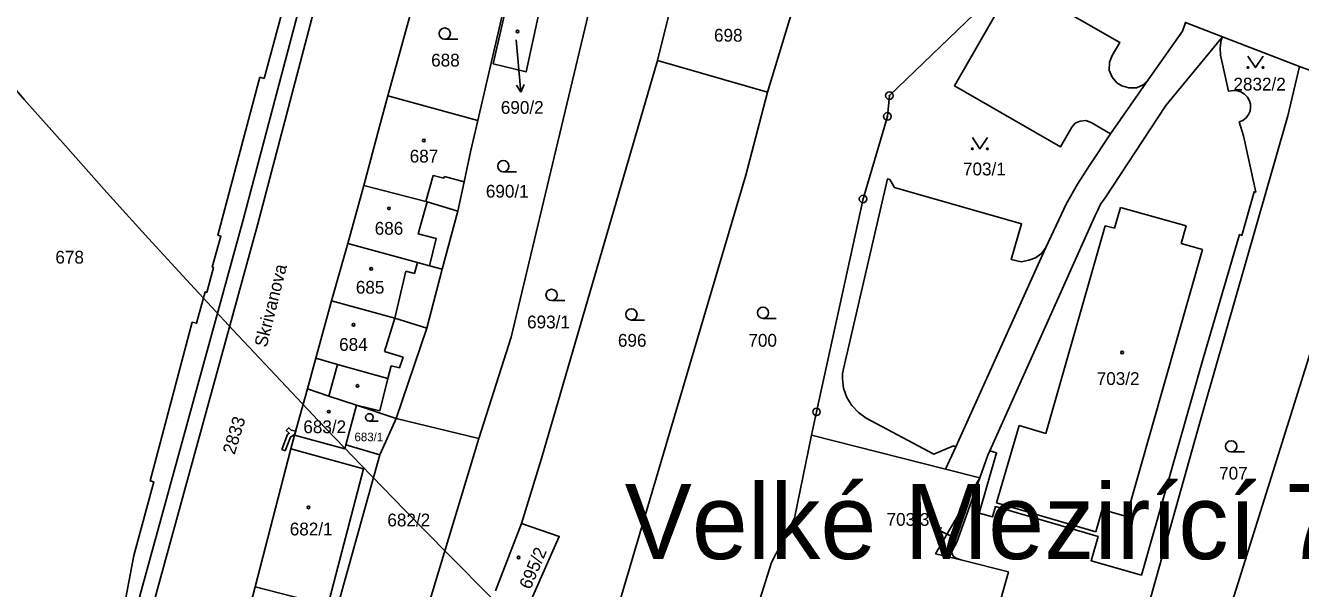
# Model space of a CAD drawing. Extents: x -644096 to -634268, y -1141430 to -1133463.
# Drawn here: x -639719.5 to -639550.1, y -1138030 to -1137955.1 of the extents above; entities that cross this region are included whole.
import ezdxf

# ---------------------------------------------------------------- set-up
doc = ezdxf.new("R2010")
doc.units = 0
for name, color, linetype in [('_CIVIL_CONSTRUCTION', 7, 'Continuous'), ('B_Hranice _3D', 7, 'Continuous'), ('M_Svah_Nasyp', 7, 'Continuous'), ('M_Svah_Zarez', 7, 'Continuous'), ('spodek_zarez', 7, 'Continuous'), ('svrsek_osa_sjezdy', 7, 'Continuous'), ('svrsek_osa_terminal_VRT', 7, 'Continuous'), ('svrsek_osa_VRT', 7, 'Continuous'), ('svrsek_popisy_VRT', 7, 'Continuous'), ('terminal_VRT', 7, 'Continuous')]:
    doc.layers.add(name, color=color, linetype=linetype)

msp = doc.modelspace()

# ---------------------------------------------------------------- linework, layer by layer
at = {"layer": '_CIVIL_CONSTRUCTION'}
for centre, radius in [((-639604.71, -1137964.44), 0.5), ((-639604.71, -1137964.44), 0.0303), ((-639604.97, -1137967.2), 0.5), ((-639604.97, -1137967.2), 0.0303), ((-639608.21, -1137978.19), 0.5), ((-639608.21, -1137978.19), 0.0303), ((-639614.39, -1138006.5), 0.5), ((-639614.39, -1138006.5), 0.0303)]:
    msp.add_circle(centre, radius, dxfattribs=at)
at = {"layer": 'B_Hranice _3D'}
for points in [[(-639743.68, -1137903.31), (-639716.61, -1137912.13), (-639698.21, -1137918.34), (-639691.04, -1137920.62), (-639680.89, -1137924.16), (-639675.67, -1137925.46), (-639676.02, -1137926.63), (-639676.41, -1137927.91), (-639682.01, -1137948.4), (-639690.58, -1137980.97), (-639705.69, -1138036), (-639711.76, -1138059.28), (-639713.43, -1138059.58), (-639715.3, -1138061.06), (-639715.94, -1138061.2), (-639729.17, -1138057.92)], [(-639603.1, -1138095.73), (-639602.79, -1138094.61), (-639632.18, -1138085.17), (-639655.14, -1138079.06), (-639658.58, -1138077.83), (-639677.53, -1138072.26), (-639686.3, -1138070.19), (-639695.86, -1138067.13), (-639695.12, -1138064.21), (-639699.43, -1138062.98), (-639700.57, -1138062.65), (-639701.72, -1138060.89), (-639709.54, -1138058.89), (-639703.75, -1138036.52), (-639688.64, -1137981.49), (-639680.07, -1137948.92)]]:
    msp.add_lwpolyline(points, dxfattribs=at)
for points in [[(-639597.24, -1138014.12), (-639592.67, -1138015.28), (-639591.63, -1138012.28), (-639591.37, -1138011.68), (-639577.36, -1137980.39), (-639577.04, -1137979.78), (-639576.64, -1137978.87), (-639576.03, -1137978.05), (-639567.98, -1137965.76), (-639560.44, -1137956.6), (-639565.37, -1137954.7), (-639565.46, -1137955), (-639565.77, -1137955.85), (-639570.31, -1137962.34), (-639575.33, -1137969.5), (-639578.13, -1137973.72), (-639579.71, -1137976.23), (-639581.16, -1137978.81), (-639583.91, -1137984.64), (-639595.88, -1138011.15)], [(-639684.98, -1138011.69), (-639684.3, -1138009.87), (-639683.71, -1138009.49), (-639683.6, -1138009.09), (-639684.19, -1138008.92), (-639684.52, -1138008.61), (-639684.86, -1138008.97), (-639684.45, -1138009.36), (-639684.7, -1138009.53), (-639685.44, -1138011.51)]]:
    msp.add_lwpolyline(points, close=True, dxfattribs=at)
at = {"layer": 'M_Svah_Nasyp'}
for p, q in [((-639666.3, -1137978.52), (-639665.33, -1137975.06)), ((-639663.9, -1137975.43), (-639665.33, -1137975.06)), ((-639663.9, -1137975.43), (-639663.84, -1137975.19)), ((-639663.84, -1137975.19), (-639661.22, -1137975.89)), ((-639574.78, -1137982.06), (-639574, -1137979.32)), ((-639574, -1137979.32), (-639565.27, -1137981.78)), ((-639583.93, -1138009.37), (-639576.02, -1137981.75)), ((-639576.02, -1137981.75), (-639574.78, -1137982.06)), ((-639565.27, -1137981.78), (-639565.91, -1137984.09)), ((-639565.91, -1137984.09), (-639563.09, -1137984.9)), ((-639563.09, -1137984.9), (-639573.2, -1138020.44)), ((-639670.44, -1137994.04), (-639668.95, -1137987.79)), ((-639667.83, -1137988.11), (-639668.95, -1137987.79)), ((-639667.83, -1137988.11), (-639667.41, -1137986.63)), ((-639671.82, -1137998.48), (-639670.44, -1137994.04)), ((-639678.04, -1138000.19), (-639680.93, -1137999.38)), ((-639671.82, -1137998.48), (-639669.33, -1137999.25)), ((-639669.33, -1137999.25), (-639669.82, -1138000.67)), ((-639679.18, -1138004.41), (-639678.04, -1138000.19)), ((-639671.35, -1138002.06), (-639678.04, -1138000.19)), ((-639670.9, -1138000.38), (-639671.35, -1138002.06)), ((-639669.82, -1138000.67), (-639670.9, -1138000.38)), ((-639672.41, -1138006.35), (-639671.35, -1138002.06)), ((-639675.53, -1138005.63), (-639672.41, -1138006.35)), ((-639590.47, -1138018.61), (-639587.47, -1138008.33)), ((-639587.47, -1138008.33), (-639583.93, -1138009.37)), ((-639684.25, -1138011.44), (-639674.61, -1138014.1)), ((-639679.33, -1138032.28), (-639674.61, -1138014.1)), ((-639577.28, -1138022.47), (-639590.47, -1138018.61)), ((-639576.41, -1138019.5), (-639577.28, -1138022.47)), ((-639573.2, -1138020.44), (-639576.41, -1138019.5)), ((-639689, -1138029.77), (-639679.33, -1138032.28))]:
    msp.add_line(p, q, dxfattribs=at)
msp.add_lwpolyline([(-639666.15, -1137978.57), (-639667.33, -1137982.83), (-639664.93, -1137983.44), (-639665.84, -1137987.06)], dxfattribs=at)
at = {"layer": 'M_Svah_Zarez'}
for centre in [(-639654.12, -1137955.91), (-639666.58, -1137970.4), (-639671.21, -1137979.44), (-639673.58, -1137987.47), (-639675.91, -1137994.92), (-639573.78, -1137998.62), (-639675.39, -1138003.06), (-639679.21, -1138006.48), (-639681.91, -1138019.21), (-639653.98, -1138025.88)]:
    msp.add_circle(centre, 0.175, dxfattribs=at)
at = {"layer": 'spodek_zarez'}
msp.add_circle((-638683.07, -1137056.85), 1378.08, dxfattribs=at)
at = {"layer": 'svrsek_osa_sjezdy'}
for p, q in [((-639663.79, -1137956.93), (-639662.04, -1137956.93)), ((-639656.01, -1137974.57), (-639654.26, -1137974.57)), ((-639649.6, -1137991.7), (-639647.85, -1137991.7)), ((-639638.99, -1137994.29), (-639637.24, -1137994.29)), ((-639621.5, -1137994.07), (-639619.75, -1137994.07)), ((-639673.81, -1138007.75), (-639672.63, -1138007.75)), ((-639559.28, -1138011.84), (-639557.53, -1138011.84))]:
    msp.add_line(p, q, dxfattribs=at)
for points in [[(-639557.05, -1137959.2), (-639556.05, -1137960.7), (-639555.05, -1137959.2)], [(-639593.68, -1137970.02), (-639592.68, -1137971.52), (-639591.68, -1137970.02)]]:
    msp.add_lwpolyline(points, dxfattribs=at)
for centre, radius in [((-639663.79, -1137956.18), 0.75), ((-639557.05, -1137960.7), 0.1), ((-639555.05, -1137960.7), 0.1), ((-639593.68, -1137971.52), 0.1), ((-639591.68, -1137971.52), 0.1), ((-639656.01, -1137973.82), 0.75), ((-639649.6, -1137990.95), 0.75), ((-639638.99, -1137993.54), 0.75), ((-639621.5, -1137993.32), 0.75), ((-639673.81, -1138007.25), 0.502), ((-639559.28, -1138011.09), 0.75)]:
    msp.add_circle(centre, radius, dxfattribs=at)
at = {"layer": 'svrsek_osa_terminal_VRT'}
msp.add_arc((-642050.26, -1145189.6), 8802.25, 41.413152, 75.317049, dxfattribs=at)
at = {"layer": 'svrsek_popisy_VRT'}
for p, q in [((-639654.31, -1137957.03), (-639653.93, -1137961)), ((-639653.93, -1137961), (-639653.67, -1137963.99)), ((-639653.67, -1137963.99), (-639654.26, -1137963.04)), ((-639653.67, -1137963.99), (-639653.26, -1137962.95)), ((-639598.77, -1138021.98), (-639597.75, -1138021.95)), ((-639596.29, -1138023.13), (-639598.77, -1138021.98)), ((-639598.77, -1138021.98), (-639598.13, -1138022.77))]:
    msp.add_line(p, q, dxfattribs=at)
at = {"layer": 'terminal_VRT'}
for p, q in [((-639666.66, -1137947.3), (-639671.34, -1137964.47)), ((-639659.4, -1137967.74), (-639655.06, -1137948.98)), ((-639633.45, -1137951.34), (-639635.53, -1137959.76)), ((-639620.91, -1137963.96), (-639617.04, -1137951.2)), ((-639560.44, -1137956.6), (-639565.37, -1137954.7)), ((-639560.44, -1137956.6), (-639550.19, -1137960.56)), ((-639620.91, -1137963.96), (-639635.53, -1137959.76)), ((-639538.25, -1137964.93), (-639550.19, -1137960.56)), ((-639659.4, -1137967.74), (-639671.34, -1137964.47)), ((-639674.53, -1137976.4), (-639676.69, -1137984.11)), ((-639664.13, -1137987.52), (-639662.07, -1137979.83)), ((-639676.69, -1137984.11), (-639678.83, -1137991.75)), ((-639666.16, -1137995.37), (-639664.13, -1137987.52)), ((-639670.25, -1138007.39), (-639666.16, -1137995.37)), ((-639682.05, -1138003.46), (-639683.74, -1138009.59)), ((-639675.53, -1138005.63), (-639676.95, -1138010.91)), ((-639670.25, -1138007.39), (-639675.53, -1138005.63)), ((-639670.25, -1138007.39), (-639672.44, -1138012.22)), ((-639659.28, -1138010.03), (-639670.25, -1138007.39)), ((-639615.04, -1138009.62), (-639597.24, -1138014.12)), ((-639672.44, -1138012.22), (-639676.95, -1138010.91)), ((-639666.17, -1138032.94), (-639659.28, -1138010.03)), ((-639679.22, -1138036.65), (-639672.44, -1138012.22)), ((-639597.24, -1138014.12), (-639592.67, -1138015.28)), ((-639653.6, -1138021.36), (-639657.04, -1138030.33))]:
    msp.add_line(p, q, dxfattribs=at)
for points in [[(-639615.04, -1138009.62), (-639614.39, -1138006.5), (-639608.21, -1137978.19), (-639604.97, -1137967.2), (-639604.71, -1137964.44), (-639593.39, -1137953.54), (-639590.42, -1137950.99), (-639607.62, -1137943.81)], [(-639684, -1137948.08), (-639685.14, -1137952.3), (-639687.8, -1137962.14), (-639688.35, -1137961.99), (-639693.93, -1137982.99), (-639693.55, -1137983.15), (-639694.7, -1137987.27), (-639694.51, -1137987.32), (-639695.43, -1137990.61), (-639695.64, -1137990.55), (-639696.8, -1137994.72), (-639697.34, -1137994.58), (-639702.94, -1138015.69), (-639702.47, -1138015.81), (-639705.13, -1138025.61), (-639706.03, -1138030.55), (-639706.81, -1138034.84)], [(-639643.98, -1137950.5), (-639654.95, -1137996.56), (-639659.28, -1138010.03)], [(-639597.24, -1138014.12), (-639595.88, -1138011.15), (-639596.17, -1138011.02), (-639598.79, -1138012.14), (-639607.81, -1138007.34), (-639608.8, -1138006.6), (-639609.71, -1138005.66), (-639610.36, -1138004.59), (-639610.81, -1138003.36), (-639610.94, -1138002.12), (-639610.92, -1138001.43), (-639610.82, -1138000.79), (-639604.96, -1137975.53), (-639604.65, -1137975.6), (-639604.03, -1137976.68), (-639587.14, -1137981.5), (-639588.51, -1137986.25), (-639587.2, -1137986.53), (-639586.19, -1137986.33), (-639585.29, -1137986.01), (-639584.48, -1137985.42), (-639583.91, -1137984.64), (-639581.16, -1137978.81), (-639579.71, -1137976.23), (-639578.13, -1137973.72), (-639575.33, -1137969.5), (-639577.9, -1137968.02), (-639578.61, -1137967.77), (-639579.33, -1137967.82), (-639580, -1137968.11), (-639580.48, -1137968.65), (-639581.97, -1137971.26), (-639596.06, -1137963.14), (-639588.1, -1137949.31), (-639574.09, -1137957.37), (-639575.1, -1137959.12), (-639575.44, -1137960.01), (-639575.5, -1137961.04), (-639575.12, -1137961.98), (-639574.47, -1137962.75), (-639573.8, -1137963.12), (-639572.87, -1137963.42), (-639571.88, -1137963.39), (-639571, -1137963.02), (-639570.31, -1137962.34), (-639565.77, -1137955.85), (-639565.46, -1137955)], [(-639657.36, -1137960.23), (-639652.99, -1137961.29), (-639650.92, -1137951.88), (-639655.22, -1137950.92), (-639657.36, -1137960.23)], [(-639592.67, -1138015.28), (-639591.63, -1138012.28), (-639591.37, -1138011.68), (-639590.46, -1138011.95), (-639592.77, -1138019.96), (-639591.02, -1138020.48), (-639590.6, -1138019.1), (-639576.96, -1138023.08), (-639577.9, -1138026.32), (-639571.21, -1138028.21), (-639563.01, -1137999.4), (-639558.16, -1137982.92), (-639557.87, -1137983.03), (-639556.24, -1137977.22), (-639556.02, -1137977.27), (-639557.65, -1137969.79), (-639558.21, -1137967.94), (-639557.72, -1137967.74), (-639557.27, -1137967.4), (-639556.96, -1137966.97), (-639556.77, -1137966.52), (-639556.71, -1137966.04), (-639556.73, -1137965.57), (-639556.86, -1137965.15), (-639557.1, -1137964.64), (-639557.49, -1137964.23), (-639557.99, -1137963.95), (-639558.45, -1137963.82), (-639558.92, -1137963.74), (-639559.63, -1137963.85), (-639560.7, -1137959.04), (-639560.73, -1137958.08), (-639560.62, -1137957.07), (-639560.44, -1137956.6)], [(-639635.53, -1137959.76), (-639650.94, -1138012.7), (-639653.6, -1138021.36)], [(-639550.19, -1137960.56), (-639551.75, -1137967.13), (-639562.92, -1138006.05), (-639563.36, -1138007.6), (-639575.07, -1138049.28)], [(-639641.58, -1138035.3), (-639623.79, -1137975), (-639620.91, -1137963.96)], [(-639671.34, -1137964.47), (-639672.46, -1137968.56), (-639674.53, -1137976.4)], [(-639562.6, -1138042.81), (-639548.58, -1137998.01), (-639540.41, -1137971.86), (-639538.25, -1137964.93)], [(-639662.07, -1137979.83), (-639661.22, -1137975.89), (-639660.36, -1137971.91), (-639659.4, -1137967.74)], [(-639662.07, -1137979.83), (-639666.15, -1137978.57), (-639666.3, -1137978.52), (-639674.53, -1137976.4)], [(-639664.13, -1137987.52), (-639665.84, -1137987.06), (-639667.41, -1137986.63), (-639676.69, -1137984.11)], [(-639678.83, -1137991.75), (-639680.93, -1137999.38), (-639682.05, -1138003.46)], [(-639666.16, -1137995.37), (-639670.44, -1137994.04), (-639678.83, -1137991.75)], [(-639675.53, -1138005.63), (-639679.18, -1138004.41), (-639682.05, -1138003.46)], [(-639683.74, -1138009.59), (-639684.25, -1138011.44), (-639689, -1138029.77), (-639690.49, -1138035.58)], [(-639676.95, -1138010.91), (-639677.09, -1138011.42), (-639682.29, -1138009.99), (-639683.74, -1138009.59)], [(-639622.72, -1138033.98), (-639620.38, -1138026.55), (-639617.33, -1138020.65), (-639615.04, -1138009.62)], [(-639595.21, -1138026.21), (-639598.57, -1138025.37), (-639592.67, -1138015.28)], [(-639592.67, -1138015.28), (-639595.76, -1138023.84), (-639596.35, -1138025), (-639596.42, -1138025.25), (-639596.22, -1138025.68), (-639595.82, -1138025.98), (-639595.21, -1138026.21)], [(-639652.26, -1138031.43), (-639648.58, -1138023.08), (-639653.6, -1138021.36)], [(-639595.21, -1138026.21), (-639588.89, -1138027.8), (-639592.71, -1138041.51), (-639592.89, -1138041.47), (-639593.07, -1138042.2), (-639593.57, -1138044.29), (-639593.79, -1138045.21)]]:
    msp.add_lwpolyline(points, dxfattribs=at)

# ---------------------------------------------------------------- texts
at = {"layer": 'svrsek_osa_VRT'}
for s, height, p in [('698', 1.7, (-639628.01, -1137957.26)), ('688', 1.7, (-639665.6, -1137960.57)), ('2832/2', 1.7, (-639558.98, -1137963.76)), ('690/2', 1.7, (-639656.34, -1137966.86)), ('687', 1.7, (-639668.45, -1137973.34)), ('703/1', 1.7, (-639594.92, -1137975.05)), ('690/1', 1.7, (-639658.33, -1137978.01)), ('686', 1.7, (-639673.1, -1137982.94)), ('678', 1.7, (-639715.54, -1137986.78)), ('685', 1.7, (-639675.61, -1137990.78)), ('693/1', 1.7, (-639652.85, -1137995.4)), ('696', 1.7, (-639640.78, -1137997.84)), ('700', 1.7, (-639623.44, -1137997.84)), ('684', 1.7, (-639677.83, -1137998.39)), ('703/2', 1.7, (-639577.15, -1138002.93)), ('683/2', 1.7, (-639682.59, -1138009.34)), ('683/1', 1.14, (-639675.79, -1138010.41)), ('707', 1.7, (-639560.88, -1138015.52)), ('682/2', 1.7, (-639671.42, -1138021.74)), ('703/3', 1.7, (-639605.08, -1138021.66)), ('682/1', 1.7, (-639684.39, -1138022.94))]:
    msp.add_text(s, height=height, dxfattribs=at).set_placement(p)
for s, rotation, p in [('2833', 73, (-639691.73, -1138012.28)), ('695/2', 67, (-639652.41, -1138030.23))]:
    msp.add_text(s, height=1.7, rotation=rotation, dxfattribs=at).set_placement(p)
at = {"layer": 'svrsek_popisy_VRT'}
msp.add_text('Skrivanova', height=1.7, rotation=76, dxfattribs=at).set_placement((-639687.47, -1137998.01))
msp.add_text('Velké Mezirící 779091', height=10, dxfattribs=at).set_placement((-639639.88, -1138026.09))

doc.saveas('drawing.dxf')
